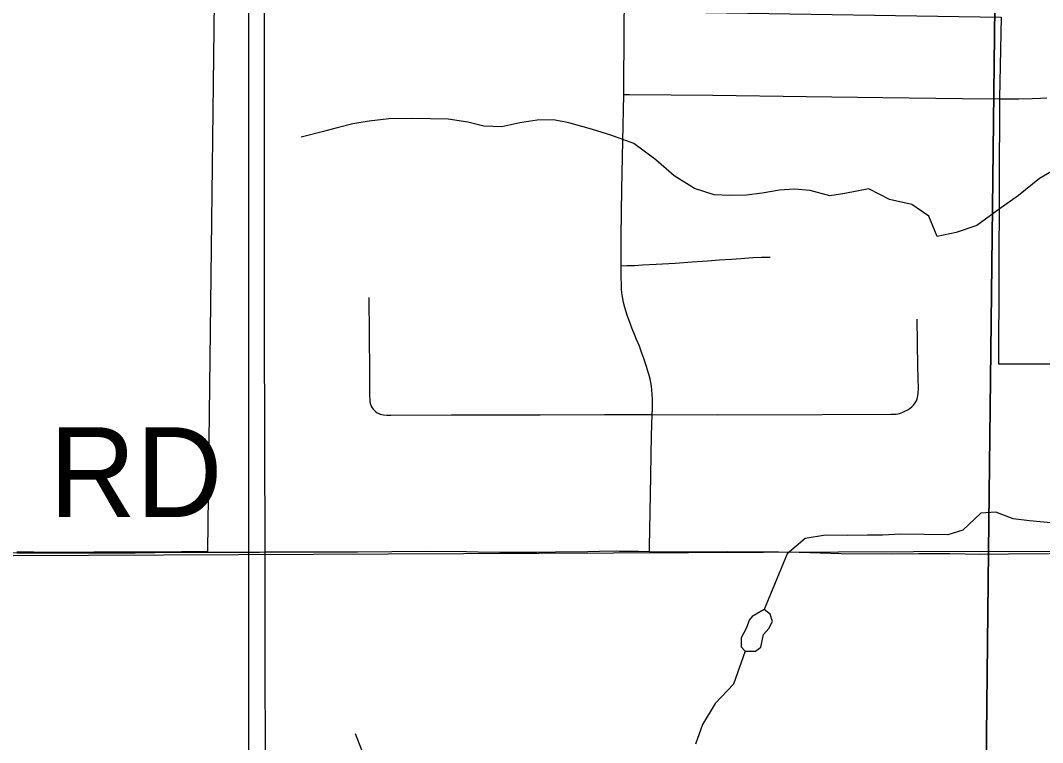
# Model space of a CAD drawing. Extents: x -38.1 to 35.9, y -2.7 to 28.5.
# Drawn here: x 8.611 to 9.259, y 18.757 to 19.214 of the extents above; entities that cross this region are included whole.
import ezdxf

# ---------------------------------------------------------------- set-up
doc = ezdxf.new("R2010")
doc.units = 0
for name, color, linetype in [('GM_X_City_Street', 7, 'Continuous'), ('GM_X_Corporation_Text', 7, 'Continuous'), ('GM_X_Major_River_Text', 7, 'Continuous'), ('GM_X_Minor_Lake', 7, 'Continuous'), ('GM_X_Section', 7, 'Continuous'), ('GM_X_US_Route', 7, 'Continuous'), ('SC_Scratch10', 7, 'Continuous')]:
    doc.layers.add(name, color=color, linetype=linetype)

msp = doc.modelspace()

# ---------------------------------------------------------------- linework, layer by layer
at = {"layer": 'GM_X_City_Street'}
msp.add_lwpolyline([(9.23308, 19.16449), (9.24382, 19.16449), (9.25212, 19.16474), (9.25746, 19.16499), (9.26149, 19.16524)], dxfattribs=at)
at = {"layer": 'GM_X_Corporation_Text'}
for points in [[(8.75662, 17.87022), (8.75643, 17.88824), (8.75662, 18.21378), (8.75643, 18.31226), (8.75632, 18.37295), (8.75646, 18.49523), (8.75602, 18.6507), (8.75603, 18.87006), (8.75603, 18.8775), (8.756, 19.07265), (8.75602, 19.26157), (8.75614, 19.38131), (8.75615, 19.38284), (8.75556, 19.43185), (8.75552, 19.48342), (8.75567, 19.60683), (8.75582, 19.73076)], [(8.76644, 17.87011), (8.76663, 18.01383), (8.76645, 18.24381), (8.76629, 18.31404), (8.76591, 18.48786), (8.76653, 18.69531), (8.76645, 18.86033), (8.76639, 18.87754), (8.76591, 19.01962), (8.76591, 19.27718), (8.76591, 19.38252), (8.76591, 19.38346)]]:
    msp.add_lwpolyline(points, dxfattribs=at)
at = {"layer": 'GM_X_Major_River_Text'}
for points in [[(8.9936, 19.16733), (8.99383, 19.21058), (8.99449, 19.25595), (8.99478, 19.2917), (8.99523, 19.31982), (8.99556, 19.3472), (8.99583, 19.38369)], [(8.99181, 19.05882), (8.99186, 19.07724), (8.99235, 19.10749), (8.99293, 19.13767), (8.9936, 19.16733)], [(8.9936, 19.16733), (8.99724, 19.1673), (9.05002, 19.16689), (9.10916, 19.16606), (9.15756, 19.16534), (9.20784, 19.16463), (9.2318, 19.1645), (9.23308, 19.16449)], [(8.99181, 19.05882), (8.99542, 19.0589), (9.00028, 19.05906), (9.00537, 19.05931), (9.01408, 19.0598), (9.02609, 19.06054), (9.03677, 19.06128), (9.04656, 19.06194), (9.05404, 19.06252), (9.06176, 19.06301), (9.06771, 19.06344), (9.07516, 19.06395), (9.08075, 19.06416), (9.08617, 19.06433)], [(9.01158, 18.96452), (9.01163, 18.96821), (9.01172, 18.97141), (9.01163, 18.97437), (9.01147, 18.97749), (9.0113, 18.98004), (9.01106, 18.98251), (9.01065, 18.98497), (9.01015, 18.98719), (9.00941, 18.99007), (9.00884, 18.99204), (9.00793, 18.995), (9.00711, 18.99763), (9.00628, 19.0001), (9.00505, 19.00355), (9.00341, 19.00782), (9.0016, 19.0121), (9.00029, 19.01531), (8.99889, 19.01884), (8.99774, 19.0218), (8.99572, 19.02743), (8.99424, 19.03236), (8.99338, 19.03561), (8.99276, 19.0391), (8.99235, 19.04173), (8.99219, 19.0442), (8.99202, 19.04749), (8.99184, 19.05086), (8.99186, 19.05505), (8.99181, 19.05882)], [(8.83207, 19.0387), (8.83223, 19.01544), (8.83246, 18.99108), (8.83248, 18.97664), (8.83265, 18.97409), (8.83281, 18.97252), (8.83314, 18.97113), (8.83363, 18.96998), (8.83421, 18.96891), (8.83487, 18.96792), (8.83577, 18.96689), (8.83651, 18.9662), (8.83742, 18.96563), (8.83832, 18.96513), (8.83932, 18.96479), (8.84134, 18.96441), (8.84342, 18.96422), (8.84605, 18.96414), (8.88434, 18.96444), (8.94057, 18.9643), (8.98131, 18.96455), (9.01158, 18.96452)], [(9.01158, 18.96452), (9.05315, 18.96447), (9.11926, 18.96469), (9.16266, 18.96478), (9.16439, 18.96478), (9.16603, 18.96486), (9.16825, 18.96527), (9.17031, 18.96601), (9.17162, 18.96666), (9.17335, 18.96765), (9.17482, 18.96864), (9.17587, 18.96953), (9.17705, 18.97061), (9.17812, 18.97193), (9.17886, 18.97324), (9.17935, 18.97456), (9.17976, 18.97636), (9.18001, 18.97834), (9.18009, 18.98056), (9.17976, 18.99494), (9.17927, 19.02503)], [(9.00977, 18.8779), (9.00982, 18.88099), (9.0104, 18.91371), (9.01114, 18.95127), (9.01158, 18.96452)], [(8.5528, 18.87707), (8.55475, 18.87707), (8.56457, 18.87703), (8.56657, 18.87703), (8.58583, 18.87721), (8.58663, 18.8772), (8.60939, 18.87706), (8.61986, 18.877), (8.62496, 18.87697), (8.6256, 18.87697), (8.63236, 18.87698), (8.65824, 18.87703), (8.68399, 18.87707), (8.69683, 18.87718), (8.71692, 18.87735), (8.73032, 18.87742)], [(8.73032, 18.87742), (8.73112, 18.87743), (8.73493, 18.87745), (8.75603, 18.8775), (8.76289, 18.87751), (8.76639, 18.87754), (8.79829, 18.87772), (8.82374, 18.87772), (8.82499, 18.87771), (8.84672, 18.87787), (8.86906, 18.87811), (8.89388, 18.87776), (8.90133, 18.87772), (8.91499, 18.87737), (8.93854, 18.8774), (8.95033, 18.87764), (8.97079, 18.87779), (8.97815, 18.87803), (8.98861, 18.87816), (8.99065, 18.87814)], [(8.99065, 18.87814), (9.00287, 18.87803), (9.00977, 18.8779)], [(9.00977, 18.8779), (9.01902, 18.87772), (9.04015, 18.87762), (9.05938, 18.87783), (9.09154, 18.87757), (9.10455, 18.87732), (9.13123, 18.87663), (9.16288, 18.87634), (9.18025, 18.87657), (9.20011, 18.87648), (9.21936, 18.87618), (9.23723, 18.87632), (9.26293, 18.8766), (9.29219, 18.87715), (9.31017, 18.87748), (9.31885, 18.87751), (9.35304, 18.87782), (9.37478, 18.87845), (9.3909, 18.87868), (9.41326, 18.87867), (9.43436, 18.87883)]]:
    msp.add_lwpolyline(points, dxfattribs=at)
at = {"layer": 'GM_X_Section'}
for points in [[(9.26945, 19.12155), (9.25685, 19.1141), (9.24344, 19.10325), (9.2312, 19.09466), (9.21704, 19.0842), (9.2041, 19.0798), (9.19193, 19.07728), (9.18678, 19.09026), (9.17587, 19.09762), (9.16188, 19.10082), (9.14869, 19.10744), (9.13348, 19.10459), (9.12399, 19.10319), (9.11151, 19.10638), (9.10166, 19.10726), (9.09217, 19.10662), (9.08115, 19.10485), (9.07128, 19.10345), (9.06066, 19.1032), (9.0508, 19.1037), (9.03834, 19.10765), (9.02554, 19.11579), (9.01391, 19.12581), (9, 19.13623), (8.98603, 19.14134), (8.97319, 19.1453), (8.95882, 19.14927), (8.94899, 19.15129), (8.93875, 19.15104), (8.92773, 19.14927), (8.91632, 19.14675), (8.90495, 19.14727), (8.89474, 19.14968), (8.88225, 19.15173), (8.85988, 19.15201), (8.84471, 19.15181), (8.83218, 19.15045), (8.82192, 19.14867), (8.81203, 19.14613), (8.80251, 19.14359), (8.7892, 19.14033)], [(9.26405, 18.89594), (9.25041, 18.89725), (9.24019, 18.89852), (9.22924, 18.90283), (9.21976, 18.90218), (9.20825, 18.89131), (9.19873, 18.88838), (9.16877, 18.88875), (9.15739, 18.88813), (9.14791, 18.88824), (9.13502, 18.88802), (9.12137, 18.88819)], [(9.12137, 18.88819), (9.10845, 18.88606), (9.09695, 18.87633), (9.08249, 18.84117)], [(9.07041, 18.81473), (9.06295, 18.79392), (9.05142, 18.78152), (9.0433, 18.76833), (9.03898, 18.75584)], [(8.8277, 18.75196), (8.82366, 18.76227)]]:
    msp.add_lwpolyline(points, dxfattribs=at)
at = {"layer": 'GM_X_US_Route'}
for points in [[(9.23445, 19.73076), (8.24008, 19.73076), (8.2269, 18.87353), (9.22458, 18.87797)], [(10.24023, 19.73076), (9.23445, 19.73076), (9.22458, 18.87797), (10.23841, 18.87642)], [(8.2269, 18.87353), (9.22458, 18.87797), (9.2136, 17.86695), (8.21535, 17.87242)], [(9.22458, 18.87797), (10.23841, 18.87642), (10.21561, 17.8613), (9.2136, 17.86695)]]:
    msp.add_lwpolyline(points, close=True, dxfattribs=at)
msp.add_lwpolyline([(8.60916, 18.8776), (8.61963, 18.87753), (8.62536, 18.87751), (8.63213, 18.87752), (8.65801, 18.87756), (8.6966, 18.87771), (8.73008, 18.87796), (8.73625, 19.38331), (8.76568, 19.38306), (8.99559, 19.38423), (9.04773, 19.38457), (9.0452, 19.21923), (9.23248, 19.21631), (9.23157, 19.16503), (9.23086, 18.99668), (9.42972, 18.99674)], dxfattribs=at)
at = {"layer": 'SC_Scratch10'}
for points in [[(9.08249, 18.84117), (9.07485, 18.8367), (9.07293, 18.83445), (9.07135, 18.82953), (9.06786, 18.82311), (9.06779, 18.81741), (9.07041, 18.81473)], [(9.07041, 18.81473), (9.07307, 18.81469), (9.07686, 18.81465), (9.0803, 18.81726), (9.08192, 18.82522), (9.08538, 18.82898), (9.08771, 18.83351), (9.08624, 18.83809), (9.08249, 18.84117)]]:
    msp.add_lwpolyline(points, dxfattribs=at)

# ---------------------------------------------------------------- texts
at = {"layer": 'GM_X_Minor_Lake'}
msp.add_text('RD', height=0.056818, rotation=0.00001, dxfattribs=at).set_placement((8.62971, 18.89969))

doc.saveas('drawing.dxf')
